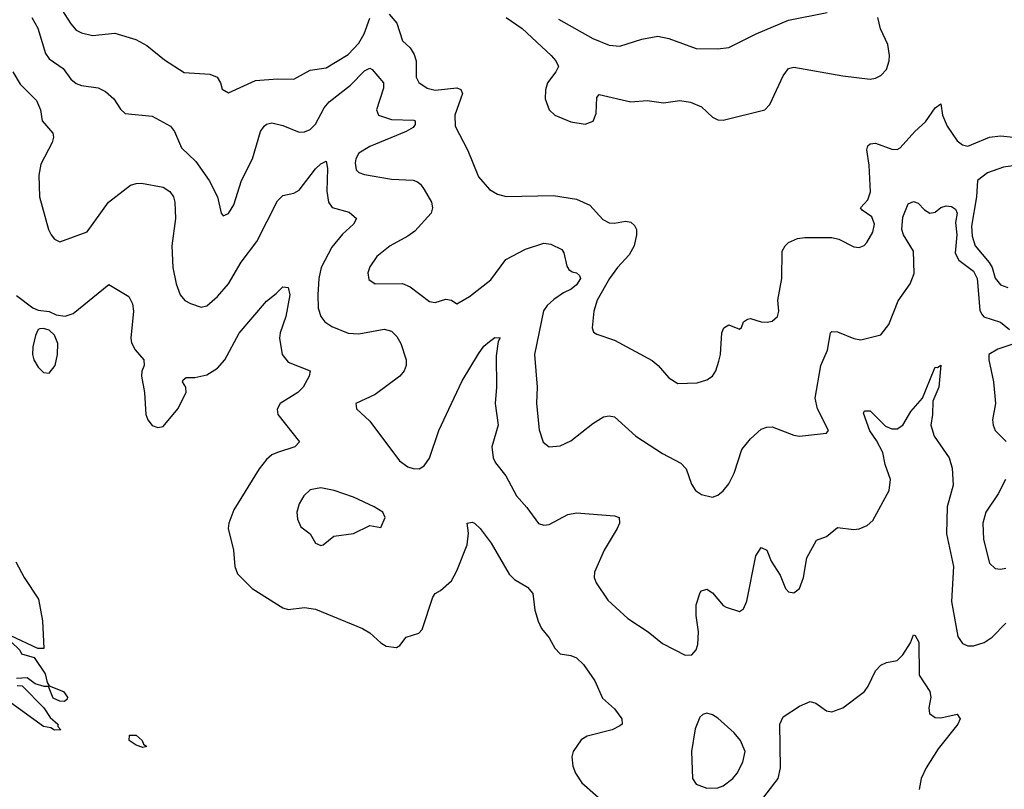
# Model space of a CAD drawing. Header units: inches. Extents: x 884549 to 1028252, y 526810 to 653624.
# Tile 506 of 656: x 944942 to 948564, y 595771 to 598602. Entities that reach past the tile are written whole.
import ezdxf

# ---------------------------------------------------------------- set-up
doc = ezdxf.new("R2010")
doc.units = ezdxf.units.IN
doc.header["$MEASUREMENT"] = 0
doc.layers.add('A9549', color=7, linetype='Continuous')

msp = doc.modelspace()

# ---------------------------------------------------------------- linework, layer by layer
at = {"layer": 'A9549', "color": 5}
for points, elevation in [([(945097.6, 598637.6), (945130, 598586), (945150, 598562.8), (945170, 598553.2), (945210, 598543.9), (945291.6, 598551.6), (945369.4, 598529.4), (945410, 598506.7), (945474.3, 598454.3), (945547.5, 598407.5), (945641, 598401), (945668.2, 598390), (945680.4, 598370), (945686.4, 598346.4), (945710, 598332.7), (945810, 598377.4), (945890, 598384.5), (945950, 598382.3), (946010, 598415.9), (946070, 598424.3), (946150, 598473.7), (946190, 598515), (946209.4, 598550), (946230, 598607.2)], 2180), ([(944986.8, 598610), (945008.3, 598570), (945037.3, 598477.3), (945050, 598457.5), (945101.8, 598421.8), (945130, 598383.5), (945150, 598367.1), (945170, 598359), (945231.1, 598351.1), (945257.8, 598337.8), (945288.5, 598310), (945313.1, 598273.1), (945330, 598256.3), (945430, 598246.9), (945497, 598210), (945511.6, 598190), (945537.7, 598130), (945590, 598079.7), (945639.2, 598010), (945670.3, 597950), (945683, 597890), (945690, 597880.7), (945710, 597888.2), (945730, 597920.5), (945758.2, 598010), (945798.7, 598090), (945828.3, 598190), (945841, 598210), (945850, 598217.6), (945870, 598222.3), (945910, 598212.7), (945970, 598188.2), (945990, 598189.2), (946010, 598198), (946030, 598217.7), (946062.5, 598277.5), (946080.3, 598299.7), (946158.8, 598361.2), (946210, 598413.9), (946230, 598423.6), (946239, 598419), (946280.6, 598370), (946280.9, 598350), (946254, 598270), (946261.7, 598250), (946310, 598234.7), (946392.1, 598232.1), (946397.1, 598230), (946396.5, 598216.5), (946390, 598205.4), (946364.2, 598190), (946230, 598135.6), (946190, 598110.5), (946178.3, 598090), (946175.6, 598075.6), (946179.6, 598050), (946190, 598039), (946210, 598032.3), (946310, 598015.3), (946390, 598011), (946405, 598005), (946416.6, 597996.6), (946430, 597977.1), (946456.5, 597930), (946460.9, 597910), (946456.1, 597890), (946395.7, 597824.3), (946370, 597805), (946304.9, 597770), (946256, 597730), (946230, 597692), (946222.3, 597670), (946226.1, 597646.1), (946250, 597630.3), (946350, 597631), (946378.5, 597618.5), (946450, 597565.5), (946470, 597562), (946510, 597574), (946530.2, 597570.2), (946550, 597556.4), (946596.1, 597583.9), (946675.3, 597644.7), (946730, 597719.5), (946802.2, 597757.8), (946870, 597779.2), (946896.4, 597776.4), (946935.8, 597755.8), (946944.2, 597744.2), (946955.2, 597695.2), (946962.3, 597682.3), (946973.9, 597673.9), (946990.7, 597670), (947000.7, 597660.7), (947004.4, 597650), (946990, 597626.7), (946970.1, 597610), (946942.5, 597597.5), (946907.3, 597572.7), (946882.6, 597550), (946869.4, 597530.6), (946836.1, 597370), (946845.7, 597250), (946842.6, 597190), (946852.8, 597092.8), (946867.5, 597047.5), (946890, 597030.3), (946930, 597033.6), (946970, 597052.1), (947050, 597116.9), (947090, 597140.7), (947110, 597144.9), (947130, 597141.3), (947208.7, 597070), (947306.5, 597006.5), (947374, 596970), (947393.4, 596950), (947413, 596893), (947428.2, 596870), (947450, 596855.5), (947490, 596845.5), (947510, 596852.7), (947530, 596868.2), (947550, 596894.4), (947570, 596933.4), (947599, 597021), (947630, 597060.3), (947670, 597095.5), (947690, 597103), (947710, 597103.8), (947790, 597073.1), (947810, 597070.3), (947910, 597081), (947917.2, 597090), (947876.4, 597170), (947867.6, 597210), (947888.4, 597330), (947913.5, 597386.5), (947924, 597450), (947930, 597455.2), (947950, 597453), (948010, 597428.9), (948035.6, 597424.4), (948110, 597442), (948139.7, 597480.3), (948172.9, 597567.1), (948217.6, 597630), (948231.8, 597668.2), (948230.3, 597750.3), (948193.4, 597810), (948187.1, 597830), (948190, 597875.8), (948210, 597924.7), (948230, 597933.5), (948246.9, 597926.9), (948270, 597902.6), (948290, 597890.4), (948310, 597893.4), (948330, 597910.4), (948350, 597916.4), (948370, 597914.9), (948384.6, 597904.6), (948390.1, 597890.1), (948384.7, 597855.3), (948388.8, 597810), (948383.4, 597743.4), (948396.6, 597716.6), (948450, 597676.3), (948464.6, 597650), (948473.7, 597533.7), (948479.5, 597519.5), (948489.1, 597509.1), (948549.6, 597489.6), (948582.7, 597462.7)], 2160), ([(946301.5, 598621.5), (946329.4, 598589.4), (946350, 598524.4), (946378, 598498), (946393.2, 598473.2), (946400.4, 598450), (946400.6, 598390), (946410.1, 598370.1), (946441.3, 598350), (946470, 598342), (946550, 598351.5), (946564.7, 598344.7), (946570.6, 598330), (946542.6, 598250), (946543.5, 598210), (946590, 598120.3), (946630, 598024.2), (946670, 597976.5), (946699.6, 597959.6), (946731.6, 597951.6), (946905.1, 597954.9), (946990, 597941.1), (947039.3, 597919.3), (947087.3, 597867.3), (947110, 597855), (947130, 597852.8), (947170, 597860.9), (947190, 597856.9), (947204.1, 597844.1), (947210.8, 597830), (947211.4, 597810), (947202.3, 597770), (947183.7, 597736.3), (947140.9, 597690), (947111.8, 597650), (947066.2, 597570), (947053.8, 597530), (947048.2, 597468.2), (947052.8, 597452.8), (947064.7, 597444.7), (947130, 597422.7), (947268.3, 597348.3), (947290.4, 597330), (947330, 597283.8), (947363.1, 597263.1), (947433.6, 597266.4), (947470, 597277), (947490, 597290.4), (947502.6, 597310), (947514.1, 597345.9), (947519.8, 597370), (947524.7, 597450), (947532.1, 597467.9), (947550, 597478.8), (947590, 597462.8), (947597.2, 597470), (947604, 597490), (947619.3, 597500.7), (947630, 597503), (947670, 597490.3), (947691.2, 597488.8), (947710, 597493), (947729.4, 597510), (947734, 597530), (947731, 597570), (947745.7, 597650), (947747.2, 597750), (947757.7, 597770), (947770, 597781.5), (947803.3, 597796.7), (947830, 597800.9), (947930, 597800.9), (947954.8, 597794.8), (948010, 597766.3), (948030, 597764.2), (948048.5, 597771.5), (948058.2, 597781.8), (948080, 597820), (948086.9, 597850), (948076.2, 597876.2), (948041, 597901), (948035.1, 597910), (948061.4, 597938.6), (948071.1, 597968.9), (948066.5, 598066.5), (948057.6, 598122.4), (948062.2, 598137.8), (948070, 598145.6), (948090, 598147.5), (948150, 598125.7), (948170, 598124), (948181.2, 598130), (948234.3, 598190), (948273.8, 598226.2), (948310, 598278), (948330, 598292), (948336.9, 598250), (948353.7, 598210), (948390, 598156.3), (948410, 598141.5), (948430, 598136.2), (948510, 598169.2), (948550, 598174.8), (948598, 598170)], 2180), ([(946731.8, 598610), (946790, 598568.8), (946897.6, 598470), (946914, 598450), (946923.8, 598430), (946914.8, 598410), (946883.7, 598370), (946875.8, 598344.2), (946874.4, 598310), (946890.2, 598270.2), (946910, 598250.3), (946970, 598225.8), (947022.2, 598217.8), (947051.4, 598228.6), (947063.1, 598256.9), (947065.1, 598314.9), (947074, 598326), (947190, 598299.7), (947250, 598304.9), (947310, 598295.6), (947370, 598303.9), (947410, 598298.5), (947450, 598281.7), (947490, 598242.6), (947510, 598233.4), (947530, 598231.8), (947682.7, 598270), (947702, 598290), (947750, 598395.3), (947770, 598421.7), (947790, 598427.6), (947970, 598394.8), (948070, 598383.2), (948090, 598386.7), (948110, 598396.9), (948130, 598418.9), (948140.5, 598450), (948141.9, 598470), (948135.1, 598510), (948108.6, 598568.6), (948099, 598610)], 2220), ([(946924.1, 598604.1), (947050, 598532.9), (947110, 598508.1), (947150, 598504.9), (947230, 598530.2), (947290, 598540.8), (947330, 598532.7), (947430, 598496.2), (947510, 598494.7), (947550, 598499.6), (947651.6, 598550), (947770, 598600.5), (947912.4, 598627.6)], 2240), ([(944917, 598410), (944944.5, 598364.5), (945004.2, 598304.2), (945019.3, 598270), (945024.9, 598230), (945064.5, 598184.5), (945066.9, 598170), (945062, 598150), (945020.2, 598070), (945012.6, 598030), (945015.2, 597950), (945047.9, 597830), (945057.6, 597810), (945070, 597794.9), (945090, 597784.9), (945190, 597821.3), (945269, 597930), (945350, 597992.6), (945370, 597999.6), (945390, 598000.3), (945470, 597985.2), (945494.3, 597970), (945507.7, 597950), (945512.7, 597930), (945515.1, 597870), (945501.5, 597770), (945505.5, 597690), (945518, 597630), (945532, 597590), (945550, 597568.4), (945570, 597557.6), (945610, 597544.6), (945630, 597548.8), (945670, 597583.6), (945710, 597630.3), (945756.2, 597710), (945814.5, 597785.5), (945890, 597934.9), (945910, 597954.9), (945950, 597963.2), (945970, 597975), (946030, 598053.1), (946050, 598071.8), (946070, 598081.3), (946074.8, 598054.8), (946071.4, 597971.4), (946078.4, 597930), (946091.3, 597911.3), (946153.8, 597893.8), (946181.3, 597870), (946170.4, 597850), (946130, 597812.3), (946090, 597764.8), (946051.4, 597690), (946042.4, 597650), (946038.6, 597590), (946040.6, 597540.6), (946049.3, 597510), (946064.7, 597490), (946090, 597472.7), (946150, 597448.7), (946190, 597446.2), (946283.4, 597463.4), (946310, 597456.5), (946330, 597436.4), (946344.6, 597410), (946364, 597350), (946363.6, 597330), (946356.5, 597310), (946340.3, 597290), (946250, 597223.1), (946178, 597190), (946181, 597170), (946230, 597124.4), (946339.4, 596979.4), (946370, 596956.8), (946390, 596950.2), (946411.8, 596950), (946430, 596960.2), (946450, 596988.5), (946484.4, 597090), (946530.6, 597190), (946570, 597272.9), (946630, 597372.4), (946650, 597400.2), (946670, 597417.7), (946690, 597432.2), (946710, 597431.3), (946702.4, 597417.6), (946694.6, 597365.4), (946696.2, 597250), (946691.7, 597190), (946701.8, 597110), (946678.3, 597030), (946683.9, 596990), (946692.2, 596972.2), (946730, 596924.2), (946769.2, 596850), (946807.1, 596807.1), (946850, 596748.3), (946870, 596741.8), (946890, 596744.7), (946958.9, 596781.1), (946990, 596787.6), (947130, 596776.5), (947146.8, 596770), (947148.5, 596750), (947140.2, 596730), (947092.2, 596650), (947056.5, 596570), (947055.2, 596550), (947062, 596530), (947106.1, 596466.1), (947178.7, 596398.7), (947253.7, 596350), (947307.2, 596307.2), (947390, 596264.6), (947414.8, 596265.2), (947430, 596284), (947436.1, 596303.9), (947439.4, 596350), (947430.7, 596410), (947430.7, 596449.3), (947445.1, 596494.9), (947450, 596501.3), (947470, 596507), (947490, 596493.1), (947530, 596446.4), (947540.2, 596440.2), (947590, 596424.7), (947605.1, 596434.9), (947617.3, 596462.7), (947649.8, 596630), (947670, 596660.7), (947690.3, 596650), (947706.4, 596610), (947738.8, 596558.8), (947759.5, 596510), (947770, 596497.1), (947790, 596493), (947811.1, 596510), (947824.7, 596550), (947838, 596622), (947872.7, 596687.3), (947910, 596700.5), (947950, 596733.7), (948010, 596726.7), (948030, 596729), (948059.3, 596740.7), (948080.5, 596759.5), (948140.4, 596870), (948145, 596910), (948126, 596966), (948117.1, 597010), (948094.1, 597054.1), (948069, 597089), (948045.9, 597154.1), (948050, 597162.6), (948070, 597163.2), (948126.9, 597106.9), (948150, 597096.6), (948170, 597096.1), (948190, 597110.2), (948220, 597160), (948263.5, 597210), (948305.4, 597314.6), (948310, 597323), (948318, 597322), (948330, 597330.8), (948323.2, 597250), (948301.4, 597198.6), (948300.2, 597150), (948293.1, 597110), (948306.4, 597070), (948361.5, 596990), (948372.6, 596952.6), (948375.8, 596890), (948353.7, 596810), (948350.7, 596710), (948376.8, 596590), (948370, 596462), (948392.5, 596332.5), (948410, 596307.6), (948430, 596299), (948450, 596298), (948490, 596310.2), (948519.1, 596330), (948570, 596381.3)], 2140), ([(948605.6, 598065.6), (948560.3, 598059.7), (948502, 598038), (948464.9, 598010), (948461.3, 597950), (948442.7, 597842.7), (948445.2, 597805.2), (948456.9, 597770), (948508.4, 597708.4), (948519.4, 597690), (948530.6, 597650.6), (948550, 597626.8), (948576.9, 597616.9)], 2180), ([(944930, 597586.9), (944990, 597542.4), (945010, 597532.9), (945050, 597527.7), (945076, 597516), (945110, 597511.5), (945138.6, 597521.4), (945270, 597627.3), (945343.1, 597583.1), (945356.7, 597556.7), (945360.3, 597530), (945350.9, 597430), (945353.6, 597413.6), (945367.3, 597387.3), (945398.9, 597350), (945400.4, 597330), (945391.5, 597308.5), (945390.2, 597290), (945400.7, 597230), (945406.7, 597150), (945414, 597130), (945430, 597109.1), (945450, 597101.3), (945470, 597105.2), (945523.8, 597170), (945554.8, 597230), (945553, 597250), (945541.6, 597270), (945543, 597277), (945554.2, 597285.8), (945585.8, 597285.8), (945630, 597294.8), (945670, 597319.7), (945696.8, 597350), (945750, 597448.8), (945850, 597566.7), (945885.9, 597594.1), (945910, 597619.3), (945930, 597616.4), (945935.9, 597590), (945921.1, 597510), (945900.4, 597450), (945898.4, 597430), (945907.6, 597370), (945930, 597342.4), (946010.3, 597310), (946006.9, 597290), (945985.1, 597250), (945964.7, 597230), (945900.8, 597190), (945889.1, 597169.1), (945891.4, 597150), (945971.7, 597048.3), (945954.8, 597030), (945890, 597009.8), (945870, 597000.7), (945850, 596983.5), (945823, 596950), (945730, 596798.9), (945711.2, 596750), (945709.2, 596730), (945728.2, 596650), (945733.2, 596590), (945743.4, 596563.4), (945797.6, 596510), (945910, 596438.3), (945930, 596432), (945990, 596439.6), (946030, 596433.8), (946202.5, 596362.5), (946230, 596346.3), (946270, 596309), (946290, 596297.7), (946327.7, 596292.3), (946340.8, 596299.2), (946363.7, 596330), (946410, 596345), (946422, 596358), (946462.2, 596477.8), (946470, 596490.7), (946490, 596502), (946530, 596538), (946550, 596574), (946587.7, 596670), (946593, 596713), (946588.7, 596750), (946606.8, 596753.2), (946614.6, 596750), (946635.8, 596730), (946676.5, 596676.5), (946742.2, 596562.2), (946762.7, 596542.7), (946810, 596514.9), (946830, 596490.4), (946837.4, 596430), (946849, 596389), (946862, 596362), (946890, 596327.7), (946910.4, 596290), (946930, 596268.5), (946970, 596262.4), (946990, 596254.4), (947016.3, 596230), (947058, 596170), (947085.8, 596105.8), (947130, 596067.3), (947157.3, 596030), (947158.8, 596010), (947150, 596003.7), (947121, 595990), (947030, 595966), (947007, 595953), (946978.6, 595910), (946973.4, 595890), (946976.3, 595856.3), (946986.9, 595830), (947010, 595794.9), (947110, 595706.7)], 2120), ([(948603.1, 597410), (948539.5, 597390), (948507, 597370), (948506.7, 597350), (948523.5, 597270), (948531.3, 597190), (948520.2, 597130), (948523, 597110), (948530.2, 597090), (948570.1, 597050.1)], 2160), ([(948567.8, 596910), (948541.8, 596858.2), (948496.2, 596790), (948484.6, 596750), (948487, 596690), (948510, 596603), (948530, 596582.6), (948550, 596580.2), (948570, 596584.7)], 2160), ([(944927.5, 596607.5), (944958.8, 596550), (945010.8, 596470), (945026, 596390), (945031.3, 596288.7), (945008.4, 596288.4), (944910, 596335.3)], 2080), ([(944910, 596314), (944942.8, 596282.8), (944948.8, 596268.8), (944995.3, 596255.3), (945035.9, 596195.9), (945043.5, 596163.5), (945050.9, 596150.9), (945102.8, 596130), (945118, 596110), (945117.1, 596102.9), (945106.8, 596093.2), (945090, 596094.5), (945065.8, 596105.8), (945048.4, 596148.4), (945031.6, 596148.4), (944998.6, 596158.6), (944970, 596181.2), (944930, 596178)], 2080), ([(947635.7, 595684.3), (947732.1, 595810), (947740.4, 595850), (947737.6, 596010), (947750, 596037.3), (947810, 596076.3), (947850, 596094), (947870, 596087.3), (947910, 596059.1), (947930, 596056.3), (947970, 596070.6), (948050, 596130.8), (948063.7, 596150), (948090, 596206), (948110, 596226.8), (948130, 596237.3), (948170, 596244.9), (948190, 596265.5), (948218.7, 596310), (948230, 596338.8), (948235.9, 596335.9), (948250, 596312), (948250.3, 596190.3), (948290.3, 596130), (948293.4, 596110), (948286.7, 596070), (948288.2, 596050), (948310, 596034.9), (948330, 596034), (948390, 596047.7), (948401.3, 596030), (948392.4, 596010), (948320.3, 595919.7), (948276.5, 595850), (948257.6, 595810), (948250.4, 595770)], 2120), ([(944932.7, 596152.7), (944951.1, 596151.1), (945030.6, 596070.6), (945054.8, 596034.8), (945082, 596010), (945082, 596002), (945094, 595990), (945070, 595988.7), (945056.4, 595996.4), (945030, 596002), (944909.3, 596089.3)], 2080)]:
    msp.add_lwpolyline(points, dxfattribs=dict(at, elevation=elevation))
for points, elevation in [([(945030, 597465.2), (945016, 597464), (945010, 597462), (944999.9, 597440.1), (944990, 597398), (944989, 597370), (944994.6, 597350), (945010, 597323.1), (945030, 597304.2), (945050, 597301.3), (945073.1, 597330), (945081.5, 597370), (945083, 597410), (945070, 597441.2), (945050, 597459.3)], 2120), ([(946050, 596879.7), (946010, 596872), (945987.6, 596850), (945970, 596821.2), (945962, 596790), (945964.2, 596764.2), (945976.4, 596736.4), (946011, 596710), (946030, 596676), (946050, 596667.7), (946059, 596670), (946098, 596702), (946170, 596711.3), (946230, 596740.7), (946270, 596734), (946286, 596770), (946278, 596790), (946246, 596810), (946170, 596845), (946099, 596870)], 2140), ([(947469.3, 596050.7), (947454.4, 596045.6), (947444.1, 596035.9), (947426.2, 595993.8), (947413.8, 595910), (947417.4, 595810), (947430.5, 595790), (947470, 595774.7), (947510, 595776.2), (947530, 595784.1), (947565.7, 595810), (947580.8, 595830), (947602.5, 595870), (947611, 595910), (947593.5, 595950), (947570, 595978.3), (947510, 596031.9), (947490, 596044.8)], 2140), ([(945395.2, 595924.8), (945370, 595932.7), (945345.2, 595950), (945346, 595970), (945370.3, 595970.3), (945393, 595950), (945397.3, 595937.3), (945410, 595928.7)], 2080)]:
    msp.add_lwpolyline(points, close=True, dxfattribs=dict(at, elevation=elevation))

doc.saveas('drawing.dxf')
